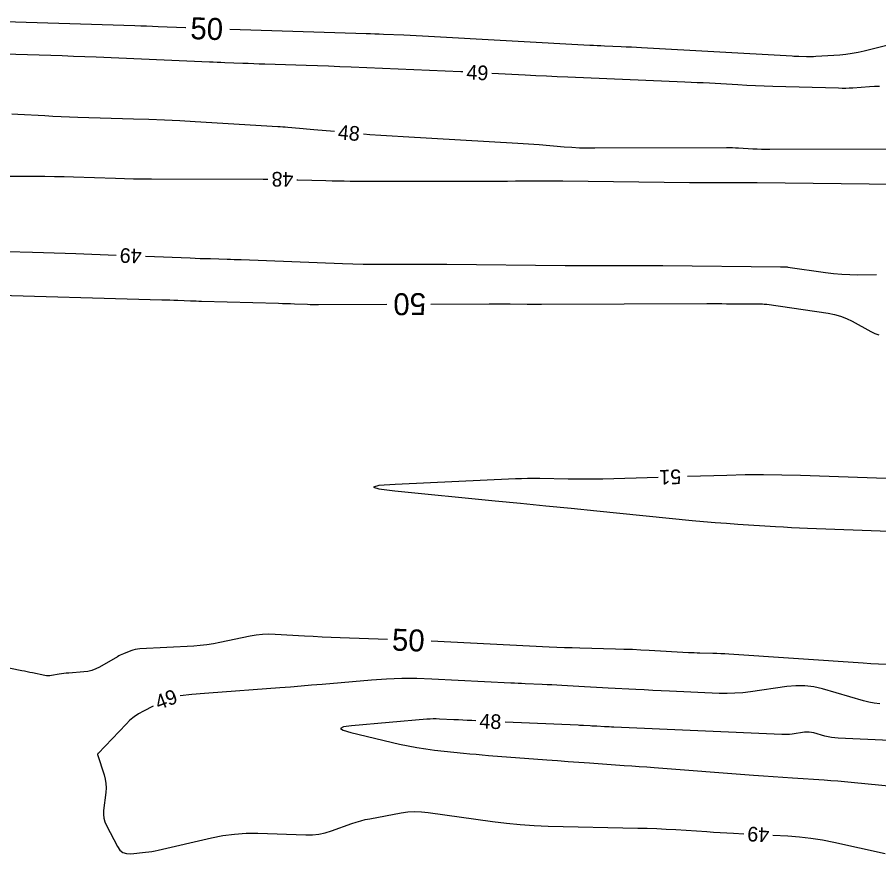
# Model space of a CAD drawing. Extents: x 2384780 to 2405861, y 547869 to 573706.
# Drawn here: x 2395266 to 2395383.7, y 552443.9 to 552558.2 of the extents above; entities that cross this region are included whole.
import ezdxf

# ---------------------------------------------------------------- set-up
doc = ezdxf.new("R2010")
doc.units = 0
doc.layers.add('Old_Level_60', color=7, linetype='Continuous')
doc.layers.add('Old_Level_61', color=7, linetype='Continuous')

msp = doc.modelspace()

# ---------------------------------------------------------------- linework, layer by layer
at = {"layer": 'Old_Level_60'}
for points in [[(2395326.88625, 552550.7465), (2395326.6305, 552550.7575), (2395311.62625, 552551.3885), (2395310.09075, 552551.45125), (2395308.5555, 552551.51), (2395307.01975, 552551.56475), (2395305.484, 552551.6155), (2395299.81825, 552551.79625), (2395299.06775, 552551.821), (2395298.31725, 552551.84775), (2395297.56675, 552551.87625), (2395296.8165, 552551.9065), (2395294.3655, 552552.0085), (2395293.84025, 552552.03025), (2395293.315, 552552.05225), (2395292.78975, 552552.07425), (2395292.2645, 552552.09625), (2395276.77575, 552552.74625), (2395275.236, 552552.809), (2395273.69625, 552552.86775), (2395272.156, 552552.92275), (2395270.616, 552552.97375), (2395264.22675, 552553.17775)], [(2395383.85275, 552548.75125), (2395383.159, 552548.73075), (2395382.46575, 552548.693), (2395380.20125, 552548.542), (2395379.71575, 552548.51525), (2395379.23025, 552548.50025), (2395378.7445, 552548.497), (2395378.2585, 552548.50525), (2395369.27425, 552548.7645), (2395368.07925, 552548.80325), (2395366.8845, 552548.85), (2395365.69025, 552548.905), (2395364.4965, 552548.968), (2395360.597, 552549.18775), (2395359.76125, 552549.23325), (2395358.9255, 552549.2755), (2395358.0895, 552549.315), (2395357.25325, 552549.351), (2395341.2385, 552550.01425), (2395339.78675, 552550.077), (2395338.33525, 552550.14475), (2395336.88425, 552550.21775), (2395335.43325, 552550.29575), (2395330.88125, 552550.54875)], [(2395309.35575, 552542.588), (2395306.5225, 552542.83775), (2395306.0345, 552542.881), (2395305.54675, 552542.924), (2395305.05875, 552542.967), (2395304.57075, 552543.01), (2395302.97675, 552543.1505), (2395302.63525, 552543.1795), (2395302.29325, 552543.206), (2395301.95125, 552543.23025), (2395301.609, 552543.25225), (2395290.3335, 552543.93275), (2395288.2215, 552544.052), (2395286.109, 552544.1545), (2395283.99575, 552544.24025), (2395281.8815, 552544.3095), (2395274.2725, 552544.52875), (2395273.1435, 552544.5655), (2395272.015, 552544.61), (2395270.88675, 552544.66275), (2395269.75875, 552544.7235), (2395266.07475, 552544.93525), (2395265.28525, 552544.97775)], [(2395389.42475, 552540.18975), (2395368.8765, 552540.13525), (2395368.286, 552540.13825), (2395367.69575, 552540.151), (2395367.10575, 552540.17325), (2395366.516, 552540.205), (2395364.59, 552540.324), (2395364.17725, 552540.34625), (2395363.76425, 552540.36175), (2395363.351, 552540.37025), (2395362.93775, 552540.37225), (2395344.9425, 552540.3095), (2395343.896, 552540.317), (2395342.8505, 552540.34725), (2395341.80575, 552540.4), (2395340.762, 552540.475), (2395337.354, 552540.7575), (2395336.6235, 552540.8155), (2395335.8925, 552540.869), (2395335.1615, 552540.91775), (2395334.43, 552540.96175), (2395318.753, 552541.8545), (2395317.227, 552541.9475), (2395315.70175, 552542.05225), (2395314.1775, 552542.16875), (2395313.3405, 552542.23925)], [(2395262.337, 552536.5195), (2395268.46275, 552536.49225), (2395269.77525, 552536.48175), (2395271.08775, 552536.46225), (2395272.4, 552536.43375), (2395273.712, 552536.396), (2395279.44625, 552536.2115), (2395280.675, 552536.1765), (2395281.904, 552536.15075), (2395283.13325, 552536.134), (2395284.3625, 552536.1265), (2395299.59975, 552536.0905), (2395300.235, 552536.08675)], [(2395304.23425, 552536.01325), (2395304.332, 552536.0105), (2395308.1955, 552535.889), (2395309.0235, 552535.86625), (2395309.85175, 552535.84975), (2395310.67975, 552535.84), (2395311.50825, 552535.83625), (2395329.8215, 552535.8295), (2395330.8895, 552535.82975), (2395331.9575, 552535.8315), (2395333.0255, 552535.83475), (2395334.09325, 552535.8395), (2395337.582, 552535.85675), (2395338.32975, 552535.859), (2395339.07725, 552535.85775), (2395339.82475, 552535.8535), (2395340.57225, 552535.84575), (2395357.8595, 552535.631), (2395358.78175, 552535.6215), (2395359.70375, 552535.61575), (2395360.626, 552535.61375), (2395361.54825, 552535.61575), (2395364.561, 552535.628), (2395365.2065, 552535.6295), (2395365.85225, 552535.62825), (2395366.49775, 552535.62425), (2395367.14325, 552535.61775), (2395386.23975, 552535.387)], [(2395261.1885, 552526.29725), (2395268.101, 552526.10325), (2395269.582, 552526.06), (2395271.063, 552526.013), (2395272.544, 552525.962), (2395274.02475, 552525.90775), (2395279.5225, 552525.6985)], [(2395283.51975, 552525.5465), (2395289.6335, 552525.314), (2395290.32675, 552525.2885), (2395291.02025, 552525.2645), (2395291.7135, 552525.2425), (2395292.407, 552525.22175), (2395294.67225, 552525.15725), (2395295.15775, 552525.14275), (2395295.643, 552525.12725), (2395296.12825, 552525.1105), (2395296.6135, 552525.09275), (2395310.47525, 552524.565), (2395311.887, 552524.5185), (2395313.29875, 552524.487), (2395314.71075, 552524.47025), (2395316.12325, 552524.468), (2395320.73725, 552524.48525), (2395321.726, 552524.487), (2395322.71475, 552524.48525), (2395323.70325, 552524.48), (2395324.692, 552524.471), (2395340.875, 552524.2955), (2395342.204, 552524.2835), (2395343.533, 552524.27625), (2395344.862, 552524.2735), (2395346.191, 552524.27575), (2395350.5325, 552524.29075), (2395351.463, 552524.29225), (2395352.39325, 552524.29025), (2395353.3235, 552524.285), (2395354.25375, 552524.2765), (2395370.301, 552524.098), (2395370.40175, 552524.09725), (2395370.5025, 552524.0965), (2395370.6035, 552524.09625), (2395370.70425, 552524.0965), (2395371.0335, 552524.0975), (2395371.104, 552524.0965), (2395371.17425, 552524.09275), (2395371.24425, 552524.0865), (2395371.31425, 552524.07775), (2395376.4655, 552523.33175), (2395377.57075, 552523.19325), (2395378.679, 552523.0975), (2395379.79, 552523.04425), (2395380.904, 552523.03375), (2395383.4295, 552523.0585)], [(2395384.77275, 552495.1915), (2395373.0335, 552495.58725), (2395370.518, 552495.652), (2395368.00225, 552495.677), (2395365.4865, 552495.662), (2395362.97075, 552495.607), (2395357.60125, 552495.44725)], [(2395353.603, 552495.32825), (2395346.04325, 552495.103), (2395344.856, 552495.075), (2395343.6685, 552495.06175), (2395342.481, 552495.063), (2395341.29325, 552495.079), (2395337.4135, 552495.155), (2395336.58225, 552495.1645), (2395335.75125, 552495.16025), (2395334.92025, 552495.1425), (2395334.0895, 552495.111), (2395317.65125, 552494.35375), (2395315.44025, 552494.1985), (2395314.6995, 552494.00425), (2395315.42875, 552493.77075), (2395317.6285, 552493.498)], [(2395317.6285, 552493.498), (2395331.32475, 552492.1345), (2395334.79125, 552491.7895), (2395338.258, 552491.44425), (2395341.7245, 552491.09925), (2395345.19125, 552490.754), (2395358.24875, 552489.454), (2395359.80925, 552489.30575), (2395361.37125, 552489.17125), (2395362.934, 552489.0505), (2395364.498, 552488.94375), (2395369.609, 552488.6175), (2395370.7045, 552488.551), (2395371.80025, 552488.4915), (2395372.89625, 552488.43925), (2395373.99275, 552488.39375), (2395390.18975, 552487.775)], [(2395383.872, 552464.365), (2395383.12275, 552464.4655), (2395382.381, 552464.61), (2395381.64625, 552464.7985), (2395376.0555, 552466.40625), (2395374.853, 552466.6855), (2395373.6415, 552466.83425), (2395372.421, 552466.8525), (2395371.19175, 552466.74), (2395366.22175, 552466.02425), (2395365.1555, 552465.896), (2395364.08675, 552465.818), (2395363.01575, 552465.79025), (2395361.942, 552465.81275), (2395355.15625, 552466.113), (2395354.0025, 552466.16525), (2395352.849, 552466.22), (2395351.6955, 552466.27725), (2395350.542, 552466.337), (2395346.77475, 552466.53625), (2395345.9675, 552466.5795), (2395345.16025, 552466.62325), (2395344.353, 552466.668), (2395343.54575, 552466.71325), (2395340.41925, 552466.89075), (2395339.74925, 552466.92775), (2395339.079, 552466.9625), (2395338.40875, 552466.99525), (2395337.7385, 552467.02575), (2395335.4335, 552467.127), (2395334.93975, 552467.14925), (2395334.44575, 552467.172), (2395333.952, 552467.19575), (2395333.45825, 552467.22), (2395322.67275, 552467.7615), (2395320.607, 552467.83), (2395318.54225, 552467.828), (2395316.479, 552467.75575), (2395314.41675, 552467.61325), (2395307.68275, 552467.03225), (2395306.2395, 552466.9095), (2395304.796, 552466.79075), (2395303.35225, 552466.67575), (2395301.908, 552466.5645), (2395292.19825, 552465.82925), (2395291.611, 552465.78375), (2395291.02375, 552465.73575), (2395290.43675, 552465.6855), (2395289.85, 552465.633), (2395288.25725, 552465.48725)], [(2395284.55875, 552464.0705), (2395283.249, 552463.3975), (2395282.5975, 552463.0275), (2395281.984, 552462.607), (2395281.4085, 552462.1355), (2395280.871, 552461.6135), (2395277.049, 552457.5775), (2395277.04425, 552457.57275), (2395277.03925, 552457.56875), (2395277.034, 552457.565), (2395277.0285, 552457.5615), (2395277.00975, 552457.551), (2395277.006, 552457.5485), (2395277.003, 552457.5455), (2395277.0005, 552457.542), (2395276.9985, 552457.538), (2395276.97775, 552457.4835), (2395276.97425, 552457.47175), (2395276.97275, 552457.46), (2395276.9735, 552457.44825), (2395276.9765, 552457.43625)], [(2395328.68575, 552462.0615), (2395328.11175, 552462.08675), (2395327.504, 552462.11375), (2395326.89625, 552462.142), (2395326.2885, 552462.171), (2395325.68075, 552462.20125), (2395323.6955, 552462.30075), (2395323.27025, 552462.315), (2395322.84525, 552462.3145), (2395322.4205, 552462.2995), (2395321.996, 552462.27025), (2395311.67525, 552461.37975), (2395310.5785, 552461.22775), (2395310.2015, 552461.0225), (2395310.5445, 552460.7645), (2395311.60725, 552460.45375)], [(2395392.2935, 552459.02925), (2395378.1935, 552459.675), (2395377.727, 552459.71), (2395377.265, 552459.772), (2395376.8075, 552459.861), (2395376.3545, 552459.97725), (2395374.8815, 552460.40075), (2395374.56475, 552460.47425), (2395374.2455, 552460.5135), (2395373.924, 552460.51825), (2395373.60025, 552460.48875), (2395371.92475, 552460.2475), (2395371.5655, 552460.20425), (2395371.20525, 552460.178), (2395370.844, 552460.1685), (2395370.482, 552460.17625), (2395347.5555, 552461.19025), (2395347.2305, 552461.205), (2395346.9055, 552461.2205), (2395346.58075, 552461.2365), (2395346.25575, 552461.2535), (2395345.19475, 552461.3095), (2395344.96725, 552461.32175), (2395344.74, 552461.334), (2395344.51275, 552461.3465), (2395344.28525, 552461.35925), (2395343.40475, 552461.40925), (2395343.216, 552461.41975), (2395343.02725, 552461.4295), (2395342.8385, 552461.43875), (2395342.6495, 552461.44725), (2395332.68175, 552461.88575)], [(2395311.60725, 552460.45375), (2395318.24625, 552458.87925), (2395319.436, 552458.61725), (2395320.632, 552458.3935), (2395321.83475, 552458.2085), (2395323.044, 552458.06175), (2395327.00475, 552457.64525), (2395327.85375, 552457.559), (2395328.70325, 552457.479), (2395329.5535, 552457.40475), (2395330.404, 552457.33675), (2395338.36925, 552456.72875), (2395339.827, 552456.61875), (2395341.285, 552456.511), (2395342.743, 552456.40575), (2395344.20125, 552456.303), (2395348.965, 552455.97125), (2395349.98575, 552455.89925), (2395351.00625, 552455.82575), (2395352.02675, 552455.75075), (2395353.04725, 552455.674), (2395366.64225, 552454.6415), (2395367.9675, 552454.5425), (2395369.29275, 552454.4465), (2395370.61825, 552454.3535), (2395371.944, 552454.26375), (2395376.27525, 552453.97525), (2395377.20325, 552453.91), (2395378.1305, 552453.838), (2395379.05725, 552453.75925), (2395379.98325, 552453.6735), (2395388.3595, 552452.868)], [(2395276.9765, 552457.43625), (2395277.8605, 552454.68775), (2395278.01875, 552454.0905), (2395278.11125, 552453.48675), (2395278.13825, 552452.8765), (2395278.0995, 552452.26), (2395277.81275, 552449.77925), (2395277.79, 552449.255), (2395277.84475, 552448.745), (2395277.97675, 552448.24925), (2395278.18625, 552447.768), (2395279.70725, 552444.8645), (2395280.03725, 552444.39), (2395280.44975, 552444.0685), (2395280.94475, 552443.90025), (2395281.5225, 552443.88475), (2395283.54475, 552444.08425), (2395283.977, 552444.134), (2395284.407, 552444.1975), (2395284.8345, 552444.275), (2395285.26, 552444.3665), (2395292.55275, 552446.05575), (2395294.12075, 552446.36625), (2395295.69875, 552446.57375), (2395297.28675, 552446.67825), (2395298.885, 552446.67975), (2395305.4505, 552446.475), (2395306.3475, 552446.48825), (2395307.2315, 552446.5845), (2395308.10225, 552446.76375), (2395308.96025, 552447.026), (2395311.7415, 552448.0185), (2395312.34075, 552448.21875), (2395312.94675, 552448.39475), (2395313.559, 552448.54625), (2395314.178, 552448.6735), (2395318.47825, 552449.46725), (2395319.4005, 552449.5995), (2395320.32425, 552449.65625), (2395321.24975, 552449.63725), (2395322.1765, 552449.54275), (2395330.97325, 552448.288), (2395332.8605, 552448.0475), (2395334.7525, 552447.86425), (2395336.64925, 552447.73775), (2395338.5505, 552447.66825), (2395350.806, 552447.4045), (2395352.108, 552447.3695), (2395353.4095, 552447.32075), (2395354.71025, 552447.25775), (2395356.0105, 552447.181), (2395360.25675, 552446.90775), (2395361.16675, 552446.85075), (2395362.077, 552446.79675), (2395362.9875, 552446.746), (2395363.898, 552446.69825), (2395365.29225, 552446.62775)], [(2395369.287, 552446.42525), (2395371.30875, 552446.323), (2395372.89225, 552446.20925), (2395374.46675, 552446.0295), (2395376.03225, 552445.78325), (2395377.58875, 552445.47075), (2395384.614, 552443.906)]]:
    msp.add_lwpolyline(points, dxfattribs=at)
at = {"layer": 'Old_Level_61'}
for points in [[(2395289.03975, 552556.7635), (2395288.99325, 552556.7655), (2395285.27575, 552556.9215), (2395284.479, 552556.95375), (2395283.6825, 552556.98425), (2395282.88575, 552557.01275), (2395282.08875, 552557.03925), (2395261.25975, 552557.70425)], [(2395388.156, 552555.191), (2395381.7355, 552553.57875), (2395380.915, 552553.392), (2395380.0885, 552553.24275), (2395379.25625, 552553.1305), (2395378.418, 552553.05575), (2395375.13425, 552552.8365), (2395374.81325, 552552.819), (2395374.49225, 552552.809), (2395374.171, 552552.807), (2395373.84975, 552552.81225), (2395372.79975, 552552.84275), (2395372.57475, 552552.85), (2395372.34975, 552552.85875), (2395372.125, 552552.869), (2395371.90025, 552552.881), (2395351.33825, 552554.039), (2395350.63675, 552554.07725), (2395349.935, 552554.11275), (2395349.23325, 552554.14575), (2395348.53125, 552554.17625), (2395346.238, 552554.27125), (2395345.7465, 552554.2925), (2395345.25525, 552554.31525), (2395344.764, 552554.34), (2395344.27275, 552554.3665), (2395322.22825, 552555.59175), (2395321.382, 552555.63725), (2395320.53575, 552555.68), (2395319.68925, 552555.72), (2395318.84275, 552555.757), (2395316.077, 552555.87325), (2395315.4845, 552555.8975), (2395314.89175, 552555.92), (2395314.299, 552555.94125), (2395313.706, 552555.96075), (2395295.036, 552556.55575)], [(2395260.4525, 552520.32225), (2395285.775, 552519.612), (2395286.31425, 552519.59625), (2395286.85325, 552519.579), (2395287.39225, 552519.5605), (2395287.93125, 552519.54075), (2395289.692, 552519.47375), (2395290.06925, 552519.46), (2395290.4465, 552519.447), (2395290.824, 552519.43475), (2395291.20125, 552519.4235), (2395301.71625, 552519.124), (2395302.25925, 552519.108), (2395302.802, 552519.0905), (2395303.34475, 552519.07175), (2395303.8875, 552519.05175), (2395305.66025, 552518.98425), (2395306.04025, 552518.97175), (2395306.42025, 552518.96325), (2395306.80025, 552518.95875), (2395307.1805, 552518.95825), (2395316.50625, 552518.993)], [(2395322.50625, 552519.01525), (2395330.51225, 552519.045), (2395331.22275, 552519.04625), (2395331.933, 552519.045), (2395332.64325, 552519.04125), (2395333.3535, 552519.03475), (2395335.67375, 552519.00975), (2395336.171, 552519.00525), (2395336.66825, 552519.0025), (2395337.1655, 552519.0015), (2395337.66275, 552519.00225), (2395360.2475, 552519.07975), (2395360.92325, 552519.081), (2395361.599, 552519.0795), (2395362.2745, 552519.07575), (2395362.95025, 552519.0695), (2395365.51625, 552519.041), (2395365.81, 552519.03825), (2395366.1035, 552519.0365), (2395366.397, 552519.03575), (2395366.69075, 552519.03625), (2395367.64975, 552519.03925), (2395367.855, 552519.03625), (2395368.05975, 552519.0255), (2395368.264, 552519.0075), (2395368.4675, 552518.98175), (2395376.828, 552517.771), (2395377.68875, 552517.607), (2395378.52425, 552517.36825), (2395379.33475, 552517.0545), (2395380.12, 552516.66575), (2395382.644, 552515.27375), (2395383.1945, 552515.013), (2395383.76425, 552514.82775)], [(2395316.5865, 552473.183), (2395310.15125, 552473.40625), (2395308.923, 552473.45225), (2395307.695, 552473.505), (2395306.46725, 552473.5645), (2395305.24, 552473.63075), (2395301.231, 552473.8585), (2395300.374, 552473.879), (2395299.52125, 552473.8435), (2395298.67275, 552473.75175), (2395297.8285, 552473.6035), (2395293.6975, 552472.7395), (2395292.81025, 552472.57175), (2395291.91825, 552472.4385), (2395291.02175, 552472.34025), (2395290.12075, 552472.27675), (2395282.774, 552471.901), (2395282.4485, 552471.871), (2395282.12875, 552471.8145), (2395281.81475, 552471.73175), (2395281.5065, 552471.6225), (2395280.5095, 552471.2225), (2395280.29775, 552471.133), (2395280.0895, 552471.03575), (2395279.885, 552470.93125), (2395279.68425, 552470.819), (2395277.26, 552469.40625), (2395276.747, 552469.14425), (2395276.2145, 552468.945), (2395275.66275, 552468.8085), (2395275.0915, 552468.73475), (2395273.03325, 552468.5845), (2395272.70725, 552468.55625), (2395272.382, 552468.5195), (2395272.05825, 552468.474), (2395271.73525, 552468.41975), (2395270.6825, 552468.22825), (2395270.457, 552468.19825), (2395270.232, 552468.19025), (2395270.007, 552468.20425), (2395269.7825, 552468.24025), (2395268.076, 552468.597), (2395267.71025, 552468.67325), (2395267.3445, 552468.749), (2395266.9785, 552468.82425), (2395266.6125, 552468.89925), (2395260.8565, 552470.0715)], [(2395384.74625, 552469.7455), (2395383.6945, 552469.8005), (2395382.643, 552469.86175), (2395381.592, 552469.929), (2395363.25225, 552471.16075), (2395362.7075, 552471.1945), (2395362.1625, 552471.2225), (2395361.61725, 552471.245), (2395361.072, 552471.262), (2395359.2895, 552471.308), (2395358.90775, 552471.31925), (2395358.526, 552471.33325), (2395358.14425, 552471.35025), (2395357.76275, 552471.37025), (2395352.38, 552471.67), (2395351.2265, 552471.73), (2395350.0725, 552471.7815), (2395348.918, 552471.82425), (2395347.7635, 552471.8585), (2395342.86925, 552471.98525), (2395341.82075, 552472.0155), (2395340.7725, 552472.0525), (2395339.72425, 552472.09575), (2395338.6765, 552472.1455), (2395322.58225, 552472.96)]]:
    msp.add_lwpolyline(points, dxfattribs=at)

# ---------------------------------------------------------------- texts
at = {"layer": 'Old_Level_60'}
for s, rotation, p in [('49', 357.1687306, (2395327.35625, 552549.7285)), ('48', 354.9982028, (2395309.763, 552541.54725)), ('48', 178.9475667, (2395303.75675, 552537.0345)), ('49', 177.8220139, (2395283.03825, 552526.5655)), ('51', 181.7052417, (2395356.7055, 552496.421)), ('49', 20.959125, (2395285.313, 552463.52125)), ('48', 357.481975, (2395329.1375, 552461.0405)), ('49', 177.0998111, (2395368.8185, 552447.45025))]:
    msp.add_text(s, height=2, rotation=rotation, dxfattribs=at).set_placement(p)
at = {"layer": 'Old_Level_61'}
for rotation, p in [(358.0169806, (2395289.625, 552555.234)), (180.2129611, (2395321.8625, 552520.51275)), (357.8705806, (2395317.1685, 552471.6675))]:
    msp.add_text('50', height=3, rotation=rotation, dxfattribs=at).set_placement(p)

doc.saveas('drawing.dxf')
